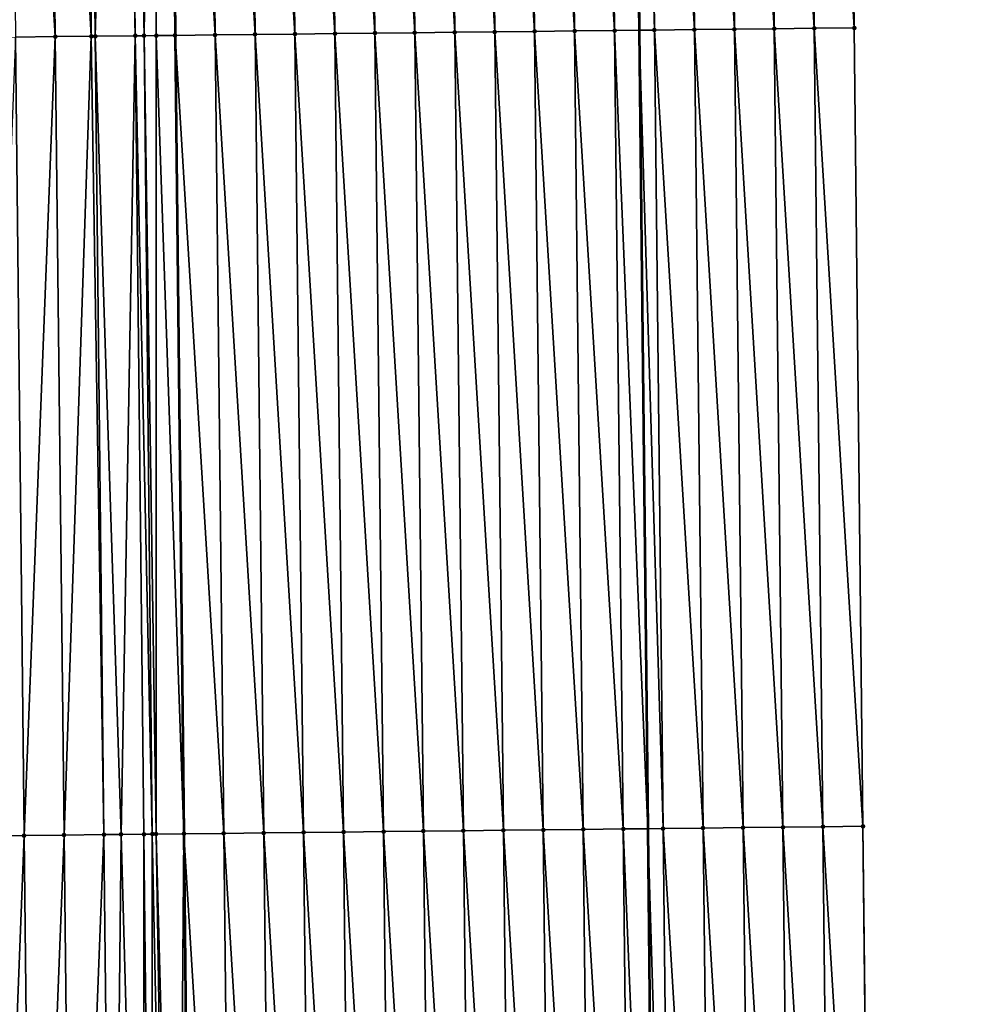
# Model space of a CAD drawing. Header units: feet. Extents: x 2007189 to 2022806, y 818621 to 837694.
# Tile 470 of 656: x 2011358 to 2011382, y 830643 to 830668. Entities that reach past the tile are written whole.
import ezdxf

# ---------------------------------------------------------------- set-up
doc = ezdxf.new("R2010")
doc.units = ezdxf.units.FT
doc.header["$MEASUREMENT"] = 0
for name, color, linetype, lineweight in [('EP_Travel Lane', 172, 'Continuous', 53), ('Road Shots', 141, 'Continuous', 100), ('Road X-Section', 40, 'Continuous', 13), ('STRIPING', 60, 'Continuous', 53)]:
    doc.layers.add(name, color=color, linetype=linetype, lineweight=lineweight)
doc.layers.add('I-77-MM17-21_SB-Surface-Border', color=7, linetype='Continuous')
doc.layers.add('I-77-MM17-21_SB-Surface-TIN', color=7, linetype='Continuous')

msp = doc.modelspace()

# ---------------------------------------------------------------- linework, layer by layer
at = {"layer": 'EP_Travel Lane'}
msp.add_polyline3d([(2011373.067790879, 830707.2196739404, 327.2794187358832), (2011373.247952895, 830687.2209615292, 327.1400246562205), (2011373.434714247, 830667.2401694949, 327.0179395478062), (2011373.652774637, 830647.2416053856, 326.9175127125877), (2011373.87083409, 830627.2431270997, 326.802113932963), (2011374.088894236, 830607.2445853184, 326.6978031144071), (2011374.306953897, 830587.2460880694, 326.5857013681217), (2011374.525012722, 830567.2476674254, 326.4602689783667), (2011374.743072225, 830547.2491845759, 326.3456442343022), (2011374.9611318, 830527.2506951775, 326.2321949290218), (2011375.179191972, 830507.252151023, 326.1282760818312), (2011375.397249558, 830487.2538440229, 325.9829961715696), (2011375.616264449, 830467.2562138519, 325.864873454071), (2011375.83959067, 830447.2579034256, 325.7312671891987), (2011376.062917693, 830427.259521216, 325.6094000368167), (2011376.286244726, 830407.2611380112, 325.4877059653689), (2011376.50957257, 830387.2626822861, 325.3778508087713)], dxfattribs=at)
at = {"layer": 'I-77-MM17-21_SB-Surface-Border', "color": 3, "linetype": 'Continuous', "lineweight": -3}
msp.add_polyline3d([(2011378.43205001, 830707.2721518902, 327.1018280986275), (2011378.623611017, 830687.2734802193, 326.9735307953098), (2011378.819762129, 830667.2998389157, 326.851186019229), (2011379.037806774, 830647.3013364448, 326.7399776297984), (2011379.255851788, 830627.3028000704, 326.6346838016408), (2011379.473897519, 830607.304198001, 326.5408660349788), (2011379.691941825, 830587.3057265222, 326.4242355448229), (2011379.909985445, 830567.3073180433, 326.2966610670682), (2011380.1280294, 830547.3088788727, 326.1743790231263), (2011380.346073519, 830527.3104246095, 326.0547760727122), (2011380.564118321, 830507.3119077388, 325.9460645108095), (2011380.782161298, 830487.3135582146, 325.8081742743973), (2011381.000392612, 830467.3162924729, 325.6890800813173), (2011380.219612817, 830447.306762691, 325.5907225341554), (2011381.438708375, 830427.3195654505, 325.4242892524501), (2011381.657866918, 830407.3211415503, 325.3017839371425), (2011381.877026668, 830387.3226076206, 325.1972433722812)], dxfattribs=at)
at = {"layer": 'I-77-MM17-21_SB-Surface-TIN', "color": 128, "linetype": 'Continuous', "lineweight": -3}
for points in [[(2011378.819762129, 830667.2998389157, 326.851186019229), (2011378.623611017, 830687.2734802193, 326.9735307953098), (2011377.623658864, 830687.2636959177, 327.006940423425)], [(2011358.820969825, 830667.0800448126, 327.1557977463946), (2011358.624545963, 830687.0800887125, 327.2696962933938), (2011357.624590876, 830687.0706105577, 327.2534682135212)], [(2011357.821028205, 830667.069239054, 327.1389386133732), (2011358.820969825, 830667.0800448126, 327.1557977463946), (2011357.624590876, 830687.0706105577, 327.2534682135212)], [(2011359.721665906, 830667.0898028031, 327.1666720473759), (2011359.624500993, 830687.0895726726, 327.2849831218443), (2011358.624545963, 830687.0800887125, 327.2696962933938)], [(2011358.820969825, 830667.0800448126, 327.1557977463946), (2011359.721665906, 830667.0898028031, 327.1666720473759), (2011358.624545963, 830687.0800887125, 327.2696962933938)], [(2011359.820911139, 830667.0908787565, 327.1677399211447), (2011360.390832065, 830687.0968539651, 327.2945726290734), (2011359.624500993, 830687.0895726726, 327.2849831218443)], [(2011359.721665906, 830667.0898028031, 327.1666720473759), (2011359.820911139, 830667.0908787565, 327.1677399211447), (2011359.624500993, 830687.0895726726, 327.2849831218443)], [(2011359.820911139, 830667.0908787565, 327.1677399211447), (2011360.820852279, 830667.1017285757, 327.1769126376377), (2011360.390832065, 830687.0968539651, 327.2945726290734)], [(2011360.820852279, 830667.1017285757, 327.1769126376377), (2011360.62445581, 830687.0990790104, 327.2966416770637), (2011360.390832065, 830687.0968539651, 327.2945726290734)], [(2011361.041873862, 830667.1041319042, 327.1780429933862), (2011361.290314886, 830687.1054410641, 327.2992355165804), (2011360.62445581, 830687.0990790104, 327.2966416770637)], [(2011360.820852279, 830667.1017285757, 327.1769126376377), (2011361.041873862, 830667.1041319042, 327.1780429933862), (2011360.62445581, 830687.0990790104, 327.2966416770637)], [(2011361.041873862, 830667.1041319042, 327.1780429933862), (2011361.350331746, 830667.1074926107, 327.1784658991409), (2011361.290314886, 830687.1054410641, 327.2992355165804)], [(2011361.290314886, 830687.1054410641, 327.2992355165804), (2011361.820785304, 830667.1126322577, 327.1766745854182), (2011361.624402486, 830687.1086446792, 327.2986687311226)], [(2011361.350331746, 830667.1074926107, 327.1784658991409), (2011361.820785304, 830667.1126322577, 327.1766745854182), (2011361.290314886, 830687.1054410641, 327.2992355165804)], [(2011362.820732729, 830667.1235961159, 327.1659673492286), (2011362.624363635, 830687.1182803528, 327.2893689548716), (2011361.624402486, 830687.1086446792, 327.2986687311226)], [(2011362.820732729, 830667.1235961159, 327.1659673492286), (2011361.624402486, 830687.1086446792, 327.2986687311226), (2011361.820785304, 830667.1126322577, 327.1766745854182)], [(2011363.82067244, 830667.134577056, 327.1522658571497), (2011363.624316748, 830687.1279645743, 327.2721860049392), (2011362.624363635, 830687.1182803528, 327.2893689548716)], [(2011362.820732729, 830667.1235961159, 327.1659673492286), (2011363.82067244, 830667.134577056, 327.1522658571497), (2011362.624363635, 830687.1182803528, 327.2893689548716)], [(2011364.820612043, 830667.1455678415, 327.1368467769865), (2011364.624269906, 830687.1376439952, 327.2557814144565), (2011363.624316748, 830687.1279645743, 327.2721860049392)], [(2011363.82067244, 830667.134577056, 327.1522658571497), (2011364.820612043, 830667.1455678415, 327.1368467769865), (2011363.624316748, 830687.1279645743, 327.2721860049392)], [(2011365.82055176, 830667.1565482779, 327.1232331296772), (2011365.624223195, 830687.1473097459, 327.2415932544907), (2011364.624269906, 830687.1376439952, 327.2557814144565)], [(2011364.820612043, 830667.1455678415, 327.1368467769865), (2011365.82055176, 830667.1565482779, 327.1232331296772), (2011364.624269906, 830687.1376439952, 327.2557814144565)], [(2011366.820491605, 830667.1675168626, 327.1116870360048), (2011366.624176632, 830687.1569601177, 327.2298985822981), (2011365.624223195, 830687.1473097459, 327.2415932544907)], [(2011365.82055176, 830667.1565482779, 327.1232331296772), (2011366.820491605, 830667.1675168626, 327.1116870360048), (2011365.624223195, 830687.1473097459, 327.2415932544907)], [(2011367.8204315, 830667.1784808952, 327.1009350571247), (2011367.624130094, 830687.1666078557, 327.2186309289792), (2011366.624176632, 830687.1569601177, 327.2298985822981)], [(2011366.820491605, 830667.1675168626, 327.1116870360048), (2011367.8204315, 830667.1784808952, 327.1009350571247), (2011366.624176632, 830687.1569601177, 327.2298985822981)], [(2011368.820371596, 830667.1894265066, 327.0933966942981), (2011368.624083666, 830687.1762441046, 327.209226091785), (2011367.624130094, 830687.1666078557, 327.2186309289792)], [(2011367.8204315, 830667.1784808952, 327.1009350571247), (2011368.820371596, 830667.1894265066, 327.0933966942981), (2011367.624130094, 830687.1666078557, 327.2186309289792)], [(2011369.820311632, 830667.2003776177, 327.0848988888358), (2011369.62403719, 830687.1858853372, 327.1990132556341), (2011368.624083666, 830687.1762441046, 327.209226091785)], [(2011368.820371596, 830667.1894265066, 327.0933966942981), (2011369.820311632, 830667.2003776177, 327.0848988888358), (2011368.624083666, 830687.1762441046, 327.209226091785)], [(2011370.820251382, 830667.2113549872, 327.0718203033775), (2011370.623990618, 830687.1955366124, 327.1871720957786), (2011369.62403719, 830687.1858853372, 327.1990132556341)], [(2011369.820311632, 830667.2003776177, 327.0848988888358), (2011370.820251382, 830667.2113549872, 327.0718203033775), (2011369.62403719, 830687.1858853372, 327.1990132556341)], [(2011371.82019093, 830667.2223507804, 327.0555276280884), (2011371.623944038, 830687.2051887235, 327.1751954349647), (2011370.623990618, 830687.1955366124, 327.1871720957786)], [(2011370.820251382, 830667.2113549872, 327.0718203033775), (2011371.82019093, 830667.2223507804, 327.0555276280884), (2011370.623990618, 830687.1955366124, 327.1871720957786)], [(2011372.820130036, 830667.2333871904, 327.0321493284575), (2011372.623897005, 830687.2148881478, 327.1555475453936), (2011371.623944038, 830687.2051887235, 327.1751954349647)], [(2011371.82019093, 830667.2223507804, 327.0555276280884), (2011372.820130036, 830667.2333871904, 327.0321493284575), (2011371.623944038, 830687.2051887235, 327.1751954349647)], [(2011372.623897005, 830687.2148881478, 327.1555475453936), (2011373.434714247, 830667.2401694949, 327.0179395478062), (2011373.247952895, 830687.2209615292, 327.1400246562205)], [(2011372.820130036, 830667.2333871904, 327.0321493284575), (2011373.434714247, 830667.2401694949, 327.0179395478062), (2011372.623897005, 830687.2148881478, 327.1555475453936)], [(2011373.820069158, 830667.2444221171, 327.0090297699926), (2011373.623849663, 830687.2246197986, 327.1306745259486), (2011373.247952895, 830687.2209615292, 327.1400246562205)], [(2011373.820069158, 830667.2444221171, 327.0090297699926), (2011373.247952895, 830687.2209615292, 327.1400246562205), (2011373.434714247, 830667.2401694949, 327.0179395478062)], [(2011374.820008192, 830667.2554652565, 326.9844775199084), (2011374.623802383, 830687.2343450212, 327.1068437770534), (2011373.623849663, 830687.2246197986, 327.1306745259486)], [(2011373.820069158, 830667.2444221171, 327.0090297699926), (2011374.820008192, 830667.2554652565, 326.9844775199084), (2011373.623849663, 830687.2246197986, 327.1306745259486)], [(2011375.819946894, 830667.2665386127, 326.9546539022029), (2011375.623754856, 830687.244096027, 327.0788325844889), (2011374.623802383, 830687.2343450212, 327.1068437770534)], [(2011374.820008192, 830667.2554652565, 326.9844775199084), (2011375.819946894, 830667.2665386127, 326.9546539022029), (2011374.623802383, 830687.2343450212, 327.1068437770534)], [(2011376.819885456, 830667.2776249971, 326.9225574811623), (2011376.62370692, 830687.2538896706, 327.0439082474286), (2011375.623754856, 830687.244096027, 327.0788325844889)], [(2011375.819946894, 830667.2665386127, 326.9546539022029), (2011376.819885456, 830667.2776249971, 326.9225574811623), (2011375.623754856, 830687.244096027, 327.0788325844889)], [(2011377.819823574, 830667.2887519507, 326.8833837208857), (2011377.623658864, 830687.2636959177, 327.006940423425), (2011376.62370692, 830687.2538896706, 327.0439082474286)], [(2011376.819885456, 830667.2776249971, 326.9225574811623), (2011377.819823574, 830667.2887519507, 326.8833837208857), (2011376.62370692, 830687.2538896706, 327.0439082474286)], [(2011377.819823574, 830667.2887519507, 326.8833837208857), (2011378.819762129, 830667.2998389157, 326.851186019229), (2011377.623658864, 830687.2636959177, 327.006940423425)], [(2011379.037806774, 830647.3013364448, 326.7399776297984), (2011378.819762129, 830667.2998389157, 326.851186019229), (2011377.819823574, 830667.2887519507, 326.8833837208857)], [(2011357.039130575, 830647.0599908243, 327.0004040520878), (2011358.03907206, 830647.0708090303, 327.0150917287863), (2011357.821028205, 830667.069239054, 327.1389386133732)], [(2011358.03907206, 830647.0708090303, 327.0150917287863), (2011358.820969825, 830667.0800448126, 327.1557977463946), (2011357.821028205, 830667.069239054, 327.1389386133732)], [(2011358.03907206, 830647.0708090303, 327.0150917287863), (2011359.039013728, 830647.0816104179, 327.0327133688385), (2011358.820969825, 830667.0800448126, 327.1557977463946)], [(2011359.039013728, 830647.0816104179, 327.0327133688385), (2011359.721665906, 830667.0898028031, 327.1666720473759), (2011358.820969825, 830667.0800448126, 327.1557977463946)], [(2011359.039013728, 830647.0816104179, 327.0327133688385), (2011360.038955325, 830647.0924183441, 327.0491943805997), (2011359.721665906, 830667.0898028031, 327.1666720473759)], [(2011360.038955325, 830647.0924183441, 327.0491943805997), (2011359.820911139, 830667.0908787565, 327.1677399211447), (2011359.721665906, 830667.0898028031, 327.1666720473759)], [(2011360.466238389, 830647.0970422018, 327.0552697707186), (2011360.820852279, 830667.1017285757, 327.1769126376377), (2011359.820911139, 830667.0908787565, 327.1677399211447)], [(2011360.038955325, 830647.0924183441, 327.0491943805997), (2011360.466238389, 830647.0970422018, 327.0552697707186), (2011359.820911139, 830667.0908787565, 327.1677399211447)], [(2011360.466238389, 830647.0970422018, 327.0552697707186), (2011361.038896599, 830647.1032559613, 327.0604957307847), (2011360.820852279, 830667.1017285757, 327.1769126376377)], [(2011361.246573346, 830647.1055149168, 327.0614296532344), (2011361.041873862, 830667.1041319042, 327.1780429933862), (2011360.820852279, 830667.1017285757, 327.1769126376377)], [(2011361.038896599, 830647.1032559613, 327.0604957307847), (2011361.246573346, 830647.1055149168, 327.0614296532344), (2011360.820852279, 830667.1017285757, 327.1769126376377)], [(2011361.34247241, 830647.1065603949, 327.0614495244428), (2011361.350331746, 830667.1074926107, 327.1784658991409), (2011361.041873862, 830667.1041319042, 327.1780429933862)], [(2011361.246573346, 830647.1055149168, 327.0614296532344), (2011361.34247241, 830647.1065603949, 327.0614495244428), (2011361.041873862, 830667.1041319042, 327.1780429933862)], [(2011361.34247241, 830647.1065603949, 327.0614495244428), (2011362.03882948, 830647.1141726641, 327.057986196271), (2011361.350331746, 830667.1074926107, 327.1784658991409)], [(2011361.350331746, 830667.1074926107, 327.1784658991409), (2011362.03882948, 830647.1141726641, 327.057986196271), (2011361.820785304, 830667.1126322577, 327.1766745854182)], [(2011363.038777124, 830647.12511659, 327.0507561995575), (2011362.820732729, 830667.1235961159, 327.1659673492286), (2011361.820785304, 830667.1126322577, 327.1766745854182)], [(2011363.038777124, 830647.12511659, 327.0507561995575), (2011361.820785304, 830667.1126322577, 327.1766745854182), (2011362.03882948, 830647.1141726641, 327.057986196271)], [(2011364.03871706, 830647.1360769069, 327.0406524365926), (2011363.82067244, 830667.134577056, 327.1522658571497), (2011362.820732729, 830667.1235961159, 327.1659673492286)], [(2011363.038777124, 830647.12511659, 327.0507561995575), (2011364.03871706, 830647.1360769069, 327.0406524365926), (2011362.820732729, 830667.1235961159, 327.1659673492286)], [(2011365.038656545, 830647.1470785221, 327.0233440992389), (2011364.820612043, 830667.1455678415, 327.1368467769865), (2011363.82067244, 830667.134577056, 327.1522658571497)], [(2011364.03871706, 830647.1360769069, 327.0406524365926), (2011365.038656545, 830647.1470785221, 327.0233440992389), (2011363.82067244, 830667.134577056, 327.1522658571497)], [(2011366.03859611, 830647.1580728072, 327.0073145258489), (2011365.82055176, 830667.1565482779, 327.1232331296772), (2011364.820612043, 830667.1455678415, 327.1368467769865)], [(2011365.038656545, 830647.1470785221, 327.0233440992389), (2011366.03859611, 830647.1580728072, 327.0073145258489), (2011364.820612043, 830667.1455678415, 327.1368467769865)], [(2011367.038535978, 830647.1690392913, 326.9961348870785), (2011366.820491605, 830667.1675168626, 327.1116870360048), (2011365.82055176, 830667.1565482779, 327.1232331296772)], [(2011366.03859611, 830647.1580728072, 327.0073145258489), (2011367.038535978, 830647.1690392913, 326.9961348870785), (2011365.82055176, 830667.1565482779, 327.1232331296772)], [(2011368.038475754, 830647.1800143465, 326.9834600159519), (2011367.8204315, 830667.1784808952, 327.1009350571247), (2011366.820491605, 830667.1675168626, 327.1116870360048)], [(2011367.038535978, 830647.1690392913, 326.9961348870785), (2011368.038475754, 830647.1800143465, 326.9834600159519), (2011366.820491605, 830667.1675168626, 327.1116870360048)], [(2011369.03841569, 830647.1909745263, 326.9733801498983), (2011368.820371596, 830667.1894265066, 327.0933966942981), (2011367.8204315, 830667.1784808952, 327.1009350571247)], [(2011368.038475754, 830647.1800143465, 326.9834600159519), (2011369.03841569, 830647.1909745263, 326.9733801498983), (2011367.8204315, 830667.1784808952, 327.1009350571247)], [(2011370.038355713, 830647.2019268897, 326.9646639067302), (2011369.820311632, 830667.2003776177, 327.0848988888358), (2011368.820371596, 830667.1894265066, 327.0933966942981)], [(2011369.03841569, 830647.1909745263, 326.9733801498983), (2011370.038355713, 830647.2019268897, 326.9646639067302), (2011368.820371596, 830667.1894265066, 327.0933966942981)], [(2011371.038295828, 830647.2128707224, 326.9574358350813), (2011370.820251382, 830667.2113549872, 327.0718203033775), (2011369.820311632, 830667.2003776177, 327.0848988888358)], [(2011370.038355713, 830647.2019268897, 326.9646639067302), (2011371.038295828, 830647.2128707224, 326.9574358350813), (2011369.820311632, 830667.2003776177, 327.0848988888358)], [(2011372.038235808, 830647.2238269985, 326.948036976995), (2011371.82019093, 830667.2223507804, 327.0555276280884), (2011370.820251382, 830667.2113549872, 327.0718203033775)], [(2011371.038295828, 830647.2128707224, 326.9574358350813), (2011372.038235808, 830647.2238269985, 326.948036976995), (2011370.820251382, 830667.2113549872, 327.0718203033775)], [(2011373.038175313, 830647.2348267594, 326.931052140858), (2011372.820130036, 830667.2333871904, 327.0321493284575), (2011371.82019093, 830667.2223507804, 327.0555276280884)], [(2011372.038235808, 830647.2238269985, 326.948036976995), (2011373.038175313, 830647.2348267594, 326.931052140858), (2011371.82019093, 830667.2223507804, 327.0555276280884)], [(2011372.820130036, 830667.2333871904, 327.0321493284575), (2011373.652774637, 830647.2416053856, 326.9175127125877), (2011373.434714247, 830667.2401694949, 327.0179395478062)], [(2011373.038175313, 830647.2348267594, 326.931052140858), (2011373.652774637, 830647.2416053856, 326.9175127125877), (2011372.820130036, 830667.2333871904, 327.0321493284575)], [(2011374.038114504, 830647.2458554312, 326.9090237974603), (2011373.820069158, 830667.2444221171, 327.0090297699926), (2011373.434714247, 830667.2401694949, 327.0179395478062)], [(2011374.038114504, 830647.2458554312, 326.9090237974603), (2011373.434714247, 830667.2401694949, 327.0179395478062), (2011373.652774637, 830647.2416053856, 326.9175127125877)], [(2011375.038053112, 830647.2569374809, 326.8776835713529), (2011374.820008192, 830667.2554652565, 326.9844775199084), (2011373.820069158, 830667.2444221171, 327.0090297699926)], [(2011374.038114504, 830647.2458554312, 326.9090237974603), (2011375.038053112, 830647.2569374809, 326.8776835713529), (2011373.820069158, 830667.2444221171, 327.0090297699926)], [(2011376.037991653, 830647.2680257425, 326.8452597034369), (2011375.819946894, 830667.2665386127, 326.9546539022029), (2011374.820008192, 830667.2554652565, 326.9844775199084)], [(2011375.038053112, 830647.2569374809, 326.8776835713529), (2011376.037991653, 830647.2680257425, 326.8452597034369), (2011374.820008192, 830667.2554652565, 326.9844775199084)], [(2011377.037930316, 830647.2791027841, 326.814793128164), (2011376.819885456, 830667.2776249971, 326.9225574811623), (2011375.819946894, 830667.2665386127, 326.9546539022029)], [(2011376.037991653, 830647.2680257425, 326.8452597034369), (2011377.037930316, 830647.2791027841, 326.814793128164), (2011375.819946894, 830667.2665386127, 326.9546539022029)], [(2011378.037868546, 830647.2902195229, 326.7774013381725), (2011377.819823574, 830667.2887519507, 326.8833837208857), (2011376.819885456, 830667.2776249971, 326.9225574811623)], [(2011377.037930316, 830647.2791027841, 326.814793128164), (2011378.037868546, 830647.2902195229, 326.7774013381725), (2011376.819885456, 830667.2776249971, 326.9225574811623)], [(2011378.037868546, 830647.2902195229, 326.7774013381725), (2011379.037806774, 830647.3013364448, 326.7399776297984), (2011377.819823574, 830667.2887519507, 326.8833837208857)], [(2011357.257174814, 830627.0615255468, 326.8827072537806), (2011358.03907206, 830647.0708090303, 327.0150917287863), (2011357.039130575, 830647.0599908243, 327.0004040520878)], [(2011357.257174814, 830627.0615255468, 326.8827072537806), (2011358.257116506, 830627.0723247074, 326.9007174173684), (2011358.03907206, 830647.0708090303, 327.0150917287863)], [(2011358.257116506, 830627.0723247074, 326.9007174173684), (2011359.039013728, 830647.0816104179, 327.0327133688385), (2011358.03907206, 830647.0708090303, 327.0150917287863)], [(2011358.257116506, 830627.0723247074, 326.9007174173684), (2011359.257058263, 830627.0831180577, 326.9197412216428), (2011359.039013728, 830647.0816104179, 327.0327133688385)], [(2011359.257058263, 830627.0831180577, 326.9197412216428), (2011360.038955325, 830647.0924183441, 327.0491943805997), (2011359.039013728, 830647.0816104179, 327.0327133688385)], [(2011359.257058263, 830627.0831180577, 326.9197412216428), (2011360.256999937, 830627.0939188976, 326.937458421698), (2011360.038955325, 830647.0924183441, 327.0491943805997)], [(2011360.256999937, 830627.0939188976, 326.937458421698), (2011360.466238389, 830647.0970422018, 327.0552697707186), (2011360.038955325, 830647.0924183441, 327.0491943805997)], [(2011360.256999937, 830627.0939188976, 326.937458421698), (2011361.020998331, 830627.1021835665, 326.9488386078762), (2011360.466238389, 830647.0970422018, 327.0552697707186)], [(2011361.020998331, 830627.1021835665, 326.9488386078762), (2011361.038896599, 830647.1032559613, 327.0604957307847), (2011360.466238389, 830647.0970422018, 327.0552697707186)], [(2011361.020998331, 830627.1021835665, 326.9488386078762), (2011361.256941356, 830627.1047431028, 326.9510995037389), (2011361.038896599, 830647.1032559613, 327.0604957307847)], [(2011361.256941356, 830627.1047431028, 326.9510995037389), (2011361.246573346, 830647.1055149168, 327.0614296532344), (2011361.038896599, 830647.1032559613, 327.0604957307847)], [(2011361.664579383, 830627.1091769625, 326.9529549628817), (2011361.34247241, 830647.1065603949, 327.0614495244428), (2011361.246573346, 830647.1055149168, 327.0614296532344)], [(2011361.256941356, 830627.1047431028, 326.9510995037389), (2011361.664579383, 830627.1091769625, 326.9529549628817), (2011361.246573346, 830647.1055149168, 327.0614296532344)], [(2011361.878757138, 830627.1115113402, 326.9530966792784), (2011362.03882948, 830647.1141726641, 327.057986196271), (2011361.34247241, 830647.1065603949, 327.0614495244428)], [(2011361.664579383, 830627.1091769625, 326.9529549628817), (2011361.878757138, 830627.1115113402, 326.9530966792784), (2011361.34247241, 830647.1065603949, 327.0614495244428)], [(2011361.878757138, 830627.1115113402, 326.9530966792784), (2011362.256874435, 830627.1156416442, 326.9517582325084), (2011362.03882948, 830647.1141726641, 327.057986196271)], [(2011363.256821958, 830627.1265967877, 326.9425712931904), (2011363.038777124, 830647.12511659, 327.0507561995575), (2011362.03882948, 830647.1141726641, 327.057986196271)], [(2011363.256821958, 830627.1265967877, 326.9425712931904), (2011362.03882948, 830647.1141726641, 327.057986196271), (2011362.256874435, 830627.1156416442, 326.9517582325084)], [(2011364.256761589, 830627.1375849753, 326.9276054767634), (2011364.03871706, 830647.1360769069, 327.0406524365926), (2011363.038777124, 830647.12511659, 327.0507561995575)], [(2011363.256821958, 830627.1265967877, 326.9425712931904), (2011364.256761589, 830627.1375849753, 326.9276054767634), (2011363.038777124, 830647.12511659, 327.0507561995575)], [(2011365.256701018, 830627.1485918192, 326.9093849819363), (2011365.038656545, 830647.1470785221, 327.0233440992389), (2011364.03871706, 830647.1360769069, 327.0406524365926)], [(2011364.256761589, 830627.1375849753, 326.9276054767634), (2011365.256701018, 830627.1485918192, 326.9093849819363), (2011364.03871706, 830647.1360769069, 327.0406524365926)], [(2011366.256640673, 830627.1595778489, 326.894795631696), (2011366.03859611, 830647.1580728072, 327.0073145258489), (2011365.038656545, 830647.1470785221, 327.0233440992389)], [(2011365.256701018, 830627.1485918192, 326.9093849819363), (2011366.256640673, 830627.1595778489, 326.894795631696), (2011365.038656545, 830647.1470785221, 327.0233440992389)], [(2011367.256580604, 830627.1705385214, 326.884629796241), (2011367.038535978, 830647.1690392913, 326.9961348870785), (2011366.03859611, 830647.1580728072, 327.0073145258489)], [(2011366.256640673, 830627.1595778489, 326.894795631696), (2011367.256580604, 830627.1705385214, 326.884629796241), (2011366.03859611, 830647.1580728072, 327.0073145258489)], [(2011368.256520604, 830627.1814929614, 326.8755512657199), (2011368.038475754, 830647.1800143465, 326.9834600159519), (2011367.038535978, 830647.1690392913, 326.9961348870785)], [(2011367.256580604, 830627.1705385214, 326.884629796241), (2011368.256520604, 830627.1814929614, 326.8755512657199), (2011367.038535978, 830647.1690392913, 326.9961348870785)], [(2011369.256460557, 830627.19245174, 326.8657158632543), (2011369.03841569, 830647.1909745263, 326.9733801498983), (2011368.038475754, 830647.1800143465, 326.9834600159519)], [(2011368.256520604, 830627.1814929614, 326.8755512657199), (2011369.256460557, 830627.19245174, 326.8657158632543), (2011368.038475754, 830647.1800143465, 326.9834600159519)], [(2011370.256400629, 830627.2033994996, 326.8578027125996), (2011370.038355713, 830647.2019268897, 326.9646639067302), (2011369.03841569, 830647.1909745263, 326.9733801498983)], [(2011369.256460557, 830627.19245174, 326.8657158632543), (2011370.256400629, 830627.2033994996, 326.8578027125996), (2011369.03841569, 830647.1909745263, 326.9733801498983)], [(2011371.256340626, 830627.2143542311, 326.8486733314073), (2011371.038295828, 830647.2128707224, 326.9574358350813), (2011370.038355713, 830647.2019268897, 326.9646639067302)], [(2011370.256400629, 830627.2033994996, 326.8578027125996), (2011371.256340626, 830627.2143542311, 326.8486733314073), (2011370.038355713, 830647.2019268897, 326.9646639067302)], [(2011372.256280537, 830627.2253167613, 326.8381834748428), (2011372.038235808, 830647.2238269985, 326.948036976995), (2011371.038295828, 830647.2128707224, 326.9574358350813)], [(2011371.256340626, 830627.2143542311, 326.8486733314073), (2011372.256280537, 830627.2253167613, 326.8381834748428), (2011371.038295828, 830647.2128707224, 326.9574358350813)], [(2011373.256220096, 830627.236311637, 326.8220508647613), (2011373.038175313, 830647.2348267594, 326.931052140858), (2011372.038235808, 830647.2238269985, 326.948036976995)], [(2011372.256280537, 830627.2253167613, 326.8381834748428), (2011373.256220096, 830627.236311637, 326.8220508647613), (2011372.038235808, 830647.2238269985, 326.948036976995)], [(2011373.038175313, 830647.2348267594, 326.931052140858), (2011373.87083409, 830627.2431270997, 326.802113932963), (2011373.652774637, 830647.2416053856, 326.9175127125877)], [(2011373.256220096, 830627.236311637, 326.8220508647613), (2011373.87083409, 830627.2431270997, 326.802113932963), (2011373.038175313, 830647.2348267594, 326.931052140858)], [(2011374.256158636, 830627.2473999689, 326.7896147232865), (2011374.038114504, 830647.2458554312, 326.9090237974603), (2011373.652774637, 830647.2416053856, 326.9175127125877)], [(2011374.256158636, 830627.2473999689, 326.7896147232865), (2011373.652774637, 830647.2416053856, 326.9175127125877), (2011373.87083409, 830627.2431270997, 326.802113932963)], [(2011375.256097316, 830627.2584754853, 326.7594142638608), (2011375.038053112, 830647.2569374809, 326.8776835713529), (2011374.038114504, 830647.2458554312, 326.9090237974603)], [(2011374.256158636, 830627.2473999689, 326.7896147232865), (2011375.256097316, 830627.2584754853, 326.7594142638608), (2011374.038114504, 830647.2458554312, 326.9090237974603)], [(2011376.256036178, 830627.2695342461, 326.7321368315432), (2011376.037991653, 830647.2680257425, 326.8452597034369), (2011375.038053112, 830647.2569374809, 326.8776835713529)], [(2011375.256097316, 830627.2584754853, 326.7594142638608), (2011376.256036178, 830627.2695342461, 326.7321368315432), (2011375.038053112, 830647.2569374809, 326.8776835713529)], [(2011377.255975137, 830627.2805841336, 326.7064073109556), (2011377.037930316, 830647.2791027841, 326.814793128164), (2011376.037991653, 830647.2680257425, 326.8452597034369)], [(2011376.256036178, 830627.2695342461, 326.7321368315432), (2011377.255975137, 830627.2805841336, 326.7064073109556), (2011376.037991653, 830647.2680257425, 326.8452597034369)], [(2011378.255913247, 830627.2917118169, 326.6671062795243), (2011378.037868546, 830647.2902195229, 326.7774013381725), (2011377.037930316, 830647.2791027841, 326.814793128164)], [(2011377.255975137, 830627.2805841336, 326.7064073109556), (2011378.255913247, 830627.2917118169, 326.6671062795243), (2011377.037930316, 830647.2791027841, 326.814793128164)], [(2011379.255851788, 830627.3028000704, 326.6346838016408), (2011379.037806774, 830647.3013364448, 326.7399776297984), (2011378.037868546, 830647.2902195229, 326.7774013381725)], [(2011378.255913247, 830627.2917118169, 326.6671062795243), (2011379.255851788, 830627.3028000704, 326.6346838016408), (2011378.037868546, 830647.2902195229, 326.7774013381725)]]:
    msp.add_3dface(points, dxfattribs=at)
at = {"layer": 'Road Shots', "lineweight": 100}
for p in [(2011378.819762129, 830667.2998389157, 326.851186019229), (2011358.820969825, 830667.0800448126, 327.1557977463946), (2011359.721665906, 830667.0898028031, 327.1666720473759), (2011359.820911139, 830667.0908787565, 327.1677399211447), (2011360.820852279, 830667.1017285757, 327.1769126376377), (2011361.041873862, 830667.1041319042, 327.1780429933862), (2011361.350331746, 830667.1074926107, 327.1784658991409), (2011361.820792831, 830667.11263234, 327.1766745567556), (2011362.820732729, 830667.1235961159, 327.1659673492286), (2011363.82067244, 830667.134577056, 327.1522658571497), (2011364.820612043, 830667.1455678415, 327.1368467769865), (2011365.82055176, 830667.1565482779, 327.1232331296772), (2011366.820491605, 830667.1675168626, 327.1116870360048), (2011367.8204315, 830667.1784808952, 327.1009350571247), (2011368.820371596, 830667.1894265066, 327.0933966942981), (2011369.820311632, 830667.2003776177, 327.0848988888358), (2011370.820251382, 830667.2113549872, 327.0718203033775), (2011371.82019093, 830667.2223507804, 327.0555276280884), (2011372.820130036, 830667.2333871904, 327.0321493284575), (2011373.820069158, 830667.2444221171, 327.0090297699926), (2011374.820008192, 830667.2554652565, 326.9844775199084), (2011375.819946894, 830667.2665386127, 326.9546539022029), (2011376.819885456, 830667.2776249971, 326.9225574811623), (2011377.819823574, 830667.2887519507, 326.8833837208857), (2011358.03907206, 830647.0708090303, 327.0150917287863), (2011359.039013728, 830647.0816104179, 327.0327133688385), (2011360.038955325, 830647.0924183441, 327.0491943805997), (2011360.466238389, 830647.0970422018, 327.0552697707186), (2011361.038896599, 830647.1032559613, 327.0604957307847), (2011361.246573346, 830647.1055149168, 327.0614296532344), (2011361.34247241, 830647.1065603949, 327.0614495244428), (2011362.038837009, 830647.1141727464, 327.0579861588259), (2011363.038777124, 830647.12511659, 327.0507561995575), (2011364.03871706, 830647.1360769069, 327.0406524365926), (2011365.038656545, 830647.1470785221, 327.0233440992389), (2011366.03859611, 830647.1580728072, 327.0073145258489), (2011367.038535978, 830647.1690392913, 326.9961348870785), (2011368.038475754, 830647.1800143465, 326.9834600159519), (2011369.03841569, 830647.1909745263, 326.9733801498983), (2011370.038355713, 830647.2019268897, 326.9646639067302), (2011371.038295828, 830647.2128707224, 326.9574358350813), (2011372.038235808, 830647.2238269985, 326.948036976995), (2011373.038175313, 830647.2348267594, 326.931052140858), (2011374.038114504, 830647.2458554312, 326.9090237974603), (2011375.038053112, 830647.2569374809, 326.8776835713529), (2011376.037991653, 830647.2680257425, 326.8452597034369), (2011377.037930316, 830647.2791027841, 326.814793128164), (2011378.037868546, 830647.2902195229, 326.7774013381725), (2011379.037806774, 830647.3013364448, 326.7399776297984)]:
    msp.add_point(p, dxfattribs=at)
at = {"layer": 'Road X-Section', "extrusion": (-0.01090222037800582, 0.9999241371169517, 0.005732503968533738), "elevation": 808677.6615417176, "flags": 128}
msp.add_lwpolyline([(-2020315.544404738, -4308.967518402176), (-2020314.544404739, -4308.935320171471), (-2020313.544404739, -4308.896145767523), (-2020312.544404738, -4308.864048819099), (-2020311.544404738, -4308.834224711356), (-2020310.544404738, -4308.809672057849), (-2020309.544404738, -4308.786552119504), (-2020308.544404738, -4308.763173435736), (-2020307.544404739, -4308.746880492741), (-2020306.544404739, -4308.733801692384), (-2020305.544404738, -4308.725303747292), (-2020304.544404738, -4308.717765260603), (-2020303.544404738, -4308.707013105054), (-2020302.544404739, -4308.695466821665), (-2020301.544404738, -4308.681852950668), (-2020300.544404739, -4308.666433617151), (-2020299.544404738, -4308.652731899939), (-2020298.544404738, -4308.64202451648), (-2020298.073915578, -4308.640233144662), (-2020297.765439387, -4308.640656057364), (-2020297.544404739, -4308.641786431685), (-2020296.544404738, -4308.650959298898), (-2020296.445153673, -4308.652027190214), (-2020295.544404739, -4308.662901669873), (-2020294.544404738, -4308.679761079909), (-2020293.544404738, -4308.696592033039), (-2020292.544404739, -4308.710664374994), (-2020291.544404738, -4308.726908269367), (-2020290.544404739, -4308.745310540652), (-2020289.544404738, -4308.76243601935), (-2020288.544404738, -4308.774540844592), (-2020287.544404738, -4308.789310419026), (-2020286.544404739, -4308.811077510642), (-2020285.544404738, -4308.836137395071), (-2020284.544404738, -4308.861253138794), (-2020283.544404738, -4308.88243175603), (-2020282.544404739, -4308.899469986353), (-2020281.544404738, -4308.913111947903), (-2020280.544404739, -4308.927566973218), (-2020279.544404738, -4308.942385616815), (-2020278.544404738, -4308.957857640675), (-2020277.544404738, -4308.974196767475), (-2020276.544404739, -4308.992093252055), (-2020275.544404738, -4309.013694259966), (-2020274.544404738, -4309.039055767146), (-2020273.544404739, -4309.068348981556), (-2020272.544404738, -4309.101738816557), (-2020271.975725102, -4309.12230846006)], dxfattribs=at)
at = {"layer": 'Road X-Section', "extrusion": (-0.01090222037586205, 0.9999241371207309, 0.005732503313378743), "elevation": 808657.6615489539, "flags": 128}
msp.add_lwpolyline([(-2020273.248910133, -4309.055578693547), (-2020273.787145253, -4309.052388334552), (-2020274.434377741, -4309.031875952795), (-2020274.544402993, -4309.028703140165), (-2020275.544402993, -4309.002576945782), (-2020276.544402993, -4308.982804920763), (-2020277.544402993, -4308.968579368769), (-2020278.544402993, -4308.955824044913), (-2020279.544402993, -4308.943120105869), (-2020280.544402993, -4308.928750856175), (-2020281.544402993, -4308.913859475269), (-2020282.544402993, -4308.898102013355), (-2020283.544402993, -4308.8815799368), (-2020284.544402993, -4308.862702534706), (-2020285.544402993, -4308.840661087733), (-2020286.544402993, -4308.817311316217), (-2020287.544402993, -4308.796500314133), (-2020288.544402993, -4308.780921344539), (-2020289.544402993, -4308.768291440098), (-2020290.544402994, -4308.754121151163), (-2020291.544402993, -4308.735604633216), (-2020292.544402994, -4308.717319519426), (-2020293.544402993, -4308.703116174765), (-2020294.544402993, -4308.688428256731), (-2020295.544402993, -4308.670806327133), (-2020296.544402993, -4308.654325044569), (-2020296.971711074, -4308.648249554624), (-2020297.544402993, -4308.64302350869), (-2020297.752092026, -4308.642089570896), (-2020297.847996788, -4308.64206969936), (-2020298.544402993, -4308.645533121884), (-2020299.544402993, -4308.652763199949), (-2020300.544402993, -4308.662867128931), (-2020301.544402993, -4308.680175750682), (-2020302.544402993, -4308.696205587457), (-2020303.544402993, -4308.707385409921), (-2020304.544402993, -4308.720060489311), (-2020305.544402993, -4308.730140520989), (-2020306.544402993, -4308.738856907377), (-2020307.544402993, -4308.746085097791), (-2020308.544402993, -4308.755484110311), (-2020309.544402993, -4308.77246922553), (-2020310.544402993, -4308.79449793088), (-2020311.544402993, -4308.825838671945), (-2020312.544402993, -4308.858263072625), (-2020313.544402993, -4308.888730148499), (-2020314.544402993, -4308.926122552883), (-2020315.544402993, -4308.963546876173)], dxfattribs=at)
at = {"layer": 'STRIPING'}
msp.add_polyline3d([(2011361.43284161, 830707.1073025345, 327.4292060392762), (2011361.624402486, 830687.1086446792, 327.2986687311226), (2011361.820785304, 830667.1126322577, 327.1766745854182), (2011362.03882948, 830647.1141726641, 327.057986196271), (2011362.256874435, 830627.1156416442, 326.9517582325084), (2011362.474919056, 830607.11714127, 326.8401857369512), (2011362.692964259, 830587.1185874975, 326.7379254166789), (2011362.911007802, 830567.1201859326, 326.6091170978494), (2011363.129052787, 830547.1216522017, 326.5033587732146), (2011363.34709698, 830527.1231910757, 326.3849394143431), (2011363.565141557, 830507.1246946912, 326.2726676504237), (2011363.783184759, 830487.1263244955, 326.1383836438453), (2011364.001427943, 830467.1279828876, 326.0196252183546), (2011364.220585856, 830447.129616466, 325.8877057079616), (2011364.439743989, 830427.1312301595, 325.7590380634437), (2011364.658902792, 830407.1327826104, 325.6403873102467), (2011364.878062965, 830387.1342100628, 325.5421750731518)], dxfattribs=at)

doc.saveas('drawing.dxf')
